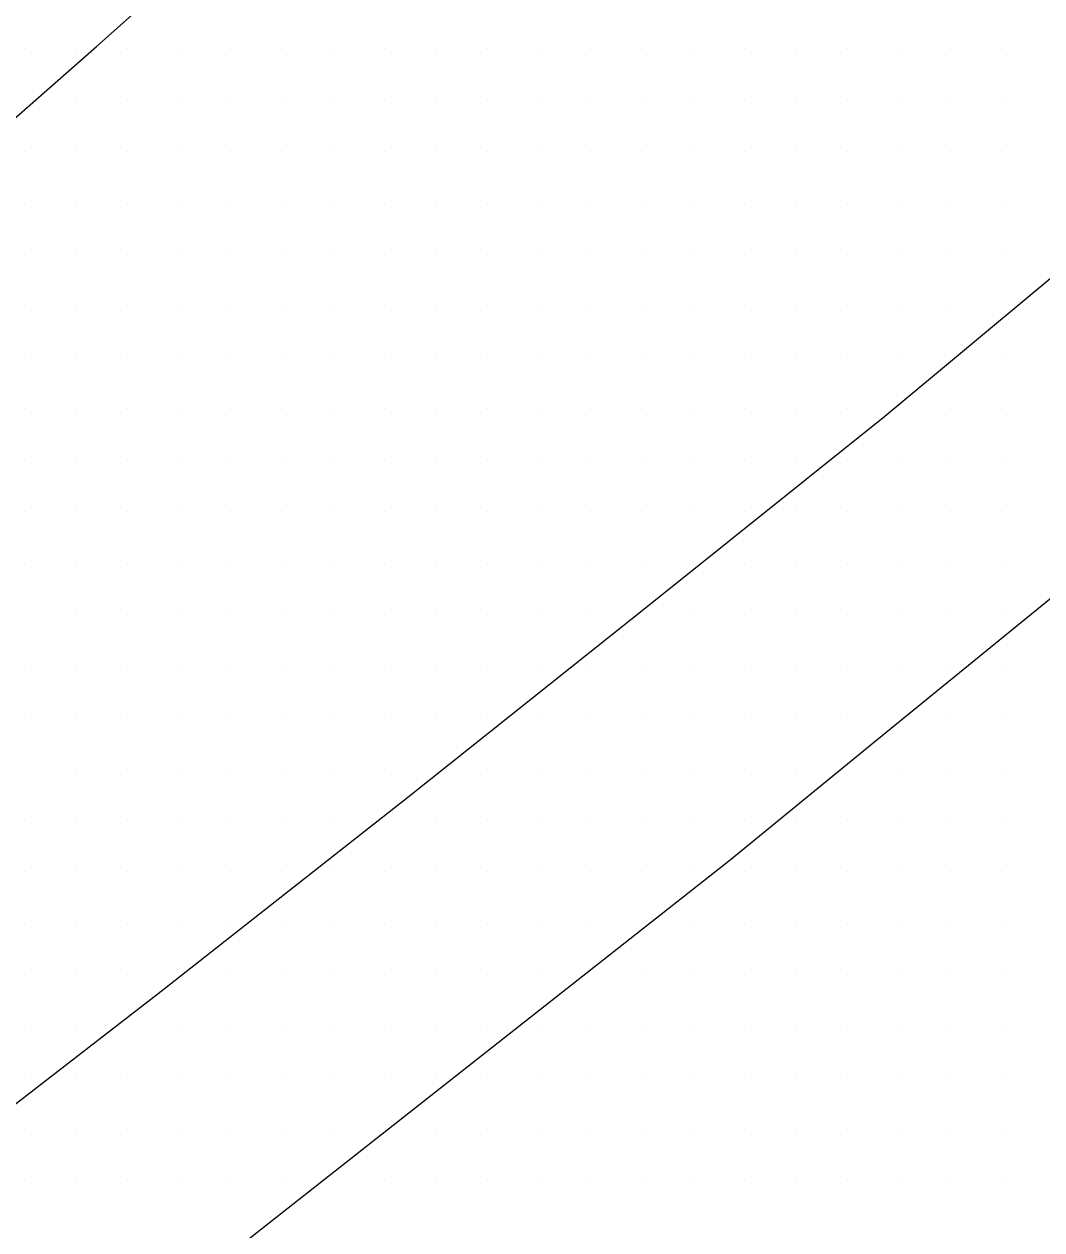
# Model space of a CAD drawing. Extents: x 1762120 to 1766775, y 709485 to 712965.
# Drawn here: x 1765808.7 to 1765858.2, y 709608.9 to 709667.4 of the extents above; entities that cross this region are included whole.
import ezdxf

# ---------------------------------------------------------------- set-up
doc = ezdxf.new("R2010")
doc.units = 0
doc.layers.add('Exist DTM Scan Elevation Point', color=7, linetype='Continuous')
doc.layers.add('Exist Roads EOT', color=7, linetype='Continuous')

msp = doc.modelspace()

# ---------------------------------------------------------------- linework, layer by layer
at = {"layer": 'Exist DTM Scan Elevation Point'}
for p, q in [((1765808.75, 709666.25), (1765808.75, 709666.25)), ((1765811.25, 709666.25), (1765811.25, 709666.25)), ((1765813.75, 709666.25), (1765813.75, 709666.25)), ((1765816.25, 709666.25), (1765816.25, 709666.25)), ((1765818.75, 709666.25), (1765818.75, 709666.25)), ((1765821.25, 709666.25), (1765821.25, 709666.25)), ((1765823.75, 709666.25), (1765823.75, 709666.25)), ((1765826.25, 709666.25), (1765826.25, 709666.25)), ((1765828.75, 709666.25), (1765828.75, 709666.25)), ((1765831.25, 709666.25), (1765831.25, 709666.25)), ((1765833.75, 709666.25), (1765833.75, 709666.25)), ((1765836.25, 709666.25), (1765836.25, 709666.25)), ((1765838.75, 709666.25), (1765838.75, 709666.25)), ((1765841.25, 709666.25), (1765841.25, 709666.25)), ((1765843.75, 709666.25), (1765843.75, 709666.25)), ((1765846.25, 709666.25), (1765846.25, 709666.25)), ((1765848.75, 709666.25), (1765848.75, 709666.25)), ((1765851.25, 709666.25), (1765851.25, 709666.25)), ((1765853.75, 709666.25), (1765853.75, 709666.25)), ((1765856.25, 709666.25), (1765856.25, 709666.25)), ((1765811.25, 709663.75), (1765811.25, 709663.75)), ((1765813.75, 709663.75), (1765813.75, 709663.75)), ((1765816.25, 709663.75), (1765816.25, 709663.75)), ((1765818.75, 709663.75), (1765818.75, 709663.75)), ((1765821.25, 709663.75), (1765821.25, 709663.75)), ((1765823.75, 709663.75), (1765823.75, 709663.75)), ((1765826.25, 709663.75), (1765826.25, 709663.75)), ((1765828.75, 709663.75), (1765828.75, 709663.75)), ((1765831.25, 709663.75), (1765831.25, 709663.75)), ((1765833.75, 709663.75), (1765833.75, 709663.75)), ((1765836.25, 709663.75), (1765836.25, 709663.75)), ((1765838.75, 709663.75), (1765838.75, 709663.75)), ((1765841.25, 709663.75), (1765841.25, 709663.75)), ((1765843.75, 709663.75), (1765843.75, 709663.75)), ((1765846.25, 709663.75), (1765846.25, 709663.75)), ((1765848.75, 709663.75), (1765848.75, 709663.75)), ((1765851.25, 709663.75), (1765851.25, 709663.75)), ((1765853.75, 709663.75), (1765853.75, 709663.75)), ((1765856.25, 709663.75), (1765856.25, 709663.75)), ((1765808.75, 709661.25), (1765808.75, 709661.25)), ((1765811.25, 709661.25), (1765811.25, 709661.25)), ((1765813.75, 709661.25), (1765813.75, 709661.25)), ((1765816.25, 709661.25), (1765816.25, 709661.25)), ((1765818.75, 709661.25), (1765818.75, 709661.25)), ((1765821.25, 709661.25), (1765821.25, 709661.25)), ((1765823.75, 709661.25), (1765823.75, 709661.25)), ((1765826.25, 709661.25), (1765826.25, 709661.25)), ((1765828.75, 709661.25), (1765828.75, 709661.25)), ((1765831.25, 709661.25), (1765831.25, 709661.25)), ((1765833.75, 709661.25), (1765833.75, 709661.25)), ((1765836.25, 709661.25), (1765836.25, 709661.25)), ((1765838.75, 709661.25), (1765838.75, 709661.25)), ((1765841.25, 709661.25), (1765841.25, 709661.25)), ((1765843.75, 709661.25), (1765843.75, 709661.25)), ((1765846.25, 709661.25), (1765846.25, 709661.25)), ((1765848.75, 709661.25), (1765848.75, 709661.25)), ((1765851.25, 709661.25), (1765851.25, 709661.25)), ((1765853.75, 709661.25), (1765853.75, 709661.25)), ((1765856.25, 709661.25), (1765856.25, 709661.25)), ((1765808.75, 709658.75), (1765808.75, 709658.75)), ((1765811.25, 709658.75), (1765811.25, 709658.75)), ((1765813.75, 709658.75), (1765813.75, 709658.75)), ((1765816.25, 709658.75), (1765816.25, 709658.75)), ((1765818.75, 709658.75), (1765818.75, 709658.75)), ((1765821.25, 709658.75), (1765821.25, 709658.75)), ((1765823.75, 709658.75), (1765823.75, 709658.75)), ((1765826.25, 709658.75), (1765826.25, 709658.75)), ((1765828.75, 709658.75), (1765828.75, 709658.75)), ((1765831.25, 709658.75), (1765831.25, 709658.75)), ((1765833.75, 709658.75), (1765833.75, 709658.75)), ((1765836.25, 709658.75), (1765836.25, 709658.75)), ((1765838.75, 709658.75), (1765838.75, 709658.75)), ((1765841.25, 709658.75), (1765841.25, 709658.75)), ((1765843.75, 709658.75), (1765843.75, 709658.75)), ((1765846.25, 709658.75), (1765846.25, 709658.75)), ((1765848.75, 709658.75), (1765848.75, 709658.75)), ((1765851.25, 709658.75), (1765851.25, 709658.75)), ((1765853.75, 709658.75), (1765853.75, 709658.75)), ((1765856.25, 709658.75), (1765856.25, 709658.75)), ((1765808.75, 709656.25), (1765808.75, 709656.25)), ((1765811.25, 709656.25), (1765811.25, 709656.25)), ((1765813.75, 709656.25), (1765813.75, 709656.25)), ((1765816.25, 709656.25), (1765816.25, 709656.25)), ((1765818.75, 709656.25), (1765818.75, 709656.25)), ((1765821.25, 709656.25), (1765821.25, 709656.25)), ((1765823.75, 709656.25), (1765823.75, 709656.25)), ((1765826.25, 709656.25), (1765826.25, 709656.25)), ((1765828.75, 709656.25), (1765828.75, 709656.25)), ((1765831.25, 709656.25), (1765831.25, 709656.25)), ((1765833.75, 709656.25), (1765833.75, 709656.25)), ((1765836.25, 709656.25), (1765836.25, 709656.25)), ((1765838.75, 709656.25), (1765838.75, 709656.25)), ((1765841.25, 709656.25), (1765841.25, 709656.25)), ((1765843.75, 709656.25), (1765843.75, 709656.25)), ((1765846.25, 709656.25), (1765846.25, 709656.25)), ((1765848.75, 709656.25), (1765848.75, 709656.25)), ((1765851.25, 709656.25), (1765851.25, 709656.25)), ((1765853.75, 709656.25), (1765853.75, 709656.25)), ((1765856.25, 709656.25), (1765856.25, 709656.25)), ((1765808.75, 709653.75), (1765808.75, 709653.75)), ((1765811.25, 709653.75), (1765811.25, 709653.75)), ((1765813.75, 709653.75), (1765813.75, 709653.75)), ((1765816.25, 709653.75), (1765816.25, 709653.75)), ((1765818.75, 709653.75), (1765818.75, 709653.75)), ((1765821.25, 709653.75), (1765821.25, 709653.75)), ((1765823.75, 709653.75), (1765823.75, 709653.75)), ((1765826.25, 709653.75), (1765826.25, 709653.75)), ((1765828.75, 709653.75), (1765828.75, 709653.75)), ((1765831.25, 709653.75), (1765831.25, 709653.75)), ((1765833.75, 709653.75), (1765833.75, 709653.75)), ((1765836.25, 709653.75), (1765836.25, 709653.75)), ((1765838.75, 709653.75), (1765838.75, 709653.75)), ((1765841.25, 709653.75), (1765841.25, 709653.75)), ((1765843.75, 709653.75), (1765843.75, 709653.75)), ((1765846.25, 709653.75), (1765846.25, 709653.75)), ((1765848.75, 709653.75), (1765848.75, 709653.75)), ((1765851.25, 709653.75), (1765851.25, 709653.75)), ((1765853.75, 709653.75), (1765853.75, 709653.75)), ((1765808.75, 709651.25), (1765808.75, 709651.25)), ((1765811.25, 709651.25), (1765811.25, 709651.25)), ((1765813.75, 709651.25), (1765813.75, 709651.25)), ((1765816.25, 709651.25), (1765816.25, 709651.25)), ((1765818.75, 709651.25), (1765818.75, 709651.25)), ((1765821.25, 709651.25), (1765821.25, 709651.25)), ((1765823.75, 709651.25), (1765823.75, 709651.25)), ((1765826.25, 709651.25), (1765826.25, 709651.25)), ((1765828.75, 709651.25), (1765828.75, 709651.25)), ((1765831.25, 709651.25), (1765831.25, 709651.25)), ((1765833.75, 709651.25), (1765833.75, 709651.25)), ((1765836.25, 709651.25), (1765836.25, 709651.25)), ((1765838.75, 709651.25), (1765838.75, 709651.25)), ((1765841.25, 709651.25), (1765841.25, 709651.25)), ((1765843.75, 709651.25), (1765843.75, 709651.25)), ((1765846.25, 709651.25), (1765846.25, 709651.25)), ((1765848.75, 709651.25), (1765848.75, 709651.25)), ((1765851.25, 709651.25), (1765851.25, 709651.25)), ((1765856.25, 709651.25), (1765856.25, 709651.25)), ((1765808.75, 709648.75), (1765808.75, 709648.75)), ((1765811.25, 709648.75), (1765811.25, 709648.75)), ((1765813.75, 709648.75), (1765813.75, 709648.75)), ((1765816.25, 709648.75), (1765816.25, 709648.75)), ((1765818.75, 709648.75), (1765818.75, 709648.75)), ((1765821.25, 709648.75), (1765821.25, 709648.75)), ((1765823.75, 709648.75), (1765823.75, 709648.75)), ((1765826.25, 709648.75), (1765826.25, 709648.75)), ((1765828.75, 709648.75), (1765828.75, 709648.75)), ((1765831.25, 709648.75), (1765831.25, 709648.75)), ((1765833.75, 709648.75), (1765833.75, 709648.75)), ((1765836.25, 709648.75), (1765836.25, 709648.75)), ((1765838.75, 709648.75), (1765838.75, 709648.75)), ((1765841.25, 709648.75), (1765841.25, 709648.75)), ((1765843.75, 709648.75), (1765843.75, 709648.75)), ((1765846.25, 709648.75), (1765846.25, 709648.75)), ((1765848.75, 709648.75), (1765848.75, 709648.75)), ((1765853.75, 709648.75), (1765853.75, 709648.75)), ((1765856.25, 709648.75), (1765856.25, 709648.75)), ((1765808.75, 709646.25), (1765808.75, 709646.25)), ((1765811.25, 709646.25), (1765811.25, 709646.25)), ((1765813.75, 709646.25), (1765813.75, 709646.25)), ((1765816.25, 709646.25), (1765816.25, 709646.25)), ((1765818.75, 709646.25), (1765818.75, 709646.25)), ((1765821.25, 709646.25), (1765821.25, 709646.25)), ((1765823.75, 709646.25), (1765823.75, 709646.25)), ((1765826.25, 709646.25), (1765826.25, 709646.25)), ((1765828.75, 709646.25), (1765828.75, 709646.25)), ((1765831.25, 709646.25), (1765831.25, 709646.25)), ((1765833.75, 709646.25), (1765833.75, 709646.25)), ((1765836.25, 709646.25), (1765836.25, 709646.25)), ((1765838.75, 709646.25), (1765838.75, 709646.25)), ((1765841.25, 709646.25), (1765841.25, 709646.25)), ((1765843.75, 709646.25), (1765843.75, 709646.25)), ((1765846.25, 709646.25), (1765846.25, 709646.25)), ((1765848.75, 709646.25), (1765848.75, 709646.25)), ((1765851.25, 709646.25), (1765851.25, 709646.25)), ((1765853.75, 709646.25), (1765853.75, 709646.25)), ((1765856.25, 709646.25), (1765856.25, 709646.25)), ((1765808.75, 709643.75), (1765808.75, 709643.75)), ((1765811.25, 709643.75), (1765811.25, 709643.75)), ((1765813.75, 709643.75), (1765813.75, 709643.75)), ((1765816.25, 709643.75), (1765816.25, 709643.75)), ((1765818.75, 709643.75), (1765818.75, 709643.75)), ((1765821.25, 709643.75), (1765821.25, 709643.75)), ((1765823.75, 709643.75), (1765823.75, 709643.75)), ((1765826.25, 709643.75), (1765826.25, 709643.75)), ((1765828.75, 709643.75), (1765828.75, 709643.75)), ((1765831.25, 709643.75), (1765831.25, 709643.75)), ((1765833.75, 709643.75), (1765833.75, 709643.75)), ((1765836.25, 709643.75), (1765836.25, 709643.75)), ((1765838.75, 709643.75), (1765838.75, 709643.75)), ((1765841.25, 709643.75), (1765841.25, 709643.75)), ((1765843.75, 709643.75), (1765843.75, 709643.75)), ((1765846.25, 709643.75), (1765846.25, 709643.75)), ((1765848.75, 709643.75), (1765848.75, 709643.75)), ((1765851.25, 709643.75), (1765851.25, 709643.75)), ((1765853.75, 709643.75), (1765853.75, 709643.75)), ((1765856.25, 709643.75), (1765856.25, 709643.75)), ((1765808.75, 709641.25), (1765808.75, 709641.25)), ((1765811.25, 709641.25), (1765811.25, 709641.25)), ((1765813.75, 709641.25), (1765813.75, 709641.25)), ((1765816.25, 709641.25), (1765816.25, 709641.25)), ((1765818.75, 709641.25), (1765818.75, 709641.25)), ((1765821.25, 709641.25), (1765821.25, 709641.25)), ((1765823.75, 709641.25), (1765823.75, 709641.25)), ((1765826.25, 709641.25), (1765826.25, 709641.25)), ((1765828.75, 709641.25), (1765828.75, 709641.25)), ((1765831.25, 709641.25), (1765831.25, 709641.25)), ((1765833.75, 709641.25), (1765833.75, 709641.25)), ((1765836.25, 709641.25), (1765836.25, 709641.25)), ((1765838.75, 709641.25), (1765838.75, 709641.25)), ((1765843.75, 709641.25), (1765843.75, 709641.25)), ((1765846.25, 709641.25), (1765846.25, 709641.25)), ((1765848.75, 709641.25), (1765848.75, 709641.25)), ((1765851.25, 709641.25), (1765851.25, 709641.25)), ((1765853.75, 709641.25), (1765853.75, 709641.25)), ((1765856.25, 709641.25), (1765856.25, 709641.25)), ((1765811.25, 709638.75), (1765811.25, 709638.75)), ((1765813.75, 709638.75), (1765813.75, 709638.75)), ((1765816.25, 709638.75), (1765816.25, 709638.75)), ((1765818.75, 709638.75), (1765818.75, 709638.75)), ((1765821.25, 709638.75), (1765821.25, 709638.75)), ((1765823.75, 709638.75), (1765823.75, 709638.75)), ((1765826.25, 709638.75), (1765826.25, 709638.75)), ((1765828.75, 709638.75), (1765828.75, 709638.75)), ((1765831.25, 709638.75), (1765831.25, 709638.75)), ((1765833.75, 709638.75), (1765833.75, 709638.75)), ((1765836.25, 709638.75), (1765836.25, 709638.75)), ((1765841.25, 709638.75), (1765841.25, 709638.75)), ((1765843.75, 709638.75), (1765843.75, 709638.75)), ((1765846.25, 709638.75), (1765846.25, 709638.75)), ((1765848.75, 709638.75), (1765848.75, 709638.75)), ((1765851.25, 709638.75), (1765851.25, 709638.75)), ((1765853.75, 709638.75), (1765853.75, 709638.75)), ((1765856.25, 709638.75), (1765856.25, 709638.75)), ((1765808.75, 709636.25), (1765808.75, 709636.25)), ((1765811.25, 709636.25), (1765811.25, 709636.25)), ((1765813.75, 709636.25), (1765813.75, 709636.25)), ((1765816.25, 709636.25), (1765816.25, 709636.25)), ((1765818.75, 709636.25), (1765818.75, 709636.25)), ((1765821.25, 709636.25), (1765821.25, 709636.25)), ((1765823.75, 709636.25), (1765823.75, 709636.25)), ((1765826.25, 709636.25), (1765826.25, 709636.25)), ((1765828.75, 709636.25), (1765828.75, 709636.25)), ((1765831.25, 709636.25), (1765831.25, 709636.25)), ((1765833.75, 709636.25), (1765833.75, 709636.25)), ((1765836.25, 709636.25), (1765836.25, 709636.25)), ((1765838.75, 709636.25), (1765838.75, 709636.25)), ((1765841.25, 709636.25), (1765841.25, 709636.25)), ((1765843.75, 709636.25), (1765843.75, 709636.25)), ((1765846.25, 709636.25), (1765846.25, 709636.25)), ((1765848.75, 709636.25), (1765848.75, 709636.25)), ((1765851.25, 709636.25), (1765851.25, 709636.25)), ((1765853.75, 709636.25), (1765853.75, 709636.25)), ((1765856.25, 709636.25), (1765856.25, 709636.25)), ((1765808.75, 709633.75), (1765808.75, 709633.75)), ((1765811.25, 709633.75), (1765811.25, 709633.75)), ((1765813.75, 709633.75), (1765813.75, 709633.75)), ((1765816.25, 709633.75), (1765816.25, 709633.75)), ((1765818.75, 709633.75), (1765818.75, 709633.75)), ((1765821.25, 709633.75), (1765821.25, 709633.75)), ((1765823.75, 709633.75), (1765823.75, 709633.75)), ((1765826.25, 709633.75), (1765826.25, 709633.75)), ((1765828.75, 709633.75), (1765828.75, 709633.75)), ((1765831.25, 709633.75), (1765831.25, 709633.75)), ((1765833.75, 709633.75), (1765833.75, 709633.75)), ((1765836.25, 709633.75), (1765836.25, 709633.75)), ((1765838.75, 709633.75), (1765838.75, 709633.75)), ((1765841.25, 709633.75), (1765841.25, 709633.75)), ((1765843.75, 709633.75), (1765843.75, 709633.75)), ((1765846.25, 709633.75), (1765846.25, 709633.75)), ((1765848.75, 709633.75), (1765848.75, 709633.75)), ((1765853.75, 709633.75), (1765853.75, 709633.75)), ((1765856.25, 709633.75), (1765856.25, 709633.75)), ((1765811.25, 709631.25), (1765811.25, 709631.25)), ((1765813.75, 709631.25), (1765813.75, 709631.25)), ((1765816.25, 709631.25), (1765816.25, 709631.25)), ((1765818.75, 709631.25), (1765818.75, 709631.25)), ((1765821.25, 709631.25), (1765821.25, 709631.25)), ((1765823.75, 709631.25), (1765823.75, 709631.25)), ((1765826.25, 709631.25), (1765826.25, 709631.25)), ((1765831.25, 709631.25), (1765831.25, 709631.25)), ((1765833.75, 709631.25), (1765833.75, 709631.25)), ((1765836.25, 709631.25), (1765836.25, 709631.25)), ((1765838.75, 709631.25), (1765838.75, 709631.25)), ((1765841.25, 709631.25), (1765841.25, 709631.25)), ((1765843.75, 709631.25), (1765843.75, 709631.25)), ((1765846.25, 709631.25), (1765846.25, 709631.25)), ((1765851.25, 709631.25), (1765851.25, 709631.25)), ((1765853.75, 709631.25), (1765853.75, 709631.25)), ((1765856.25, 709631.25), (1765856.25, 709631.25)), ((1765808.75, 709628.75), (1765808.75, 709628.75)), ((1765811.25, 709628.75), (1765811.25, 709628.75)), ((1765813.75, 709628.75), (1765813.75, 709628.75)), ((1765816.25, 709628.75), (1765816.25, 709628.75)), ((1765818.75, 709628.75), (1765818.75, 709628.75)), ((1765821.25, 709628.75), (1765821.25, 709628.75)), ((1765823.75, 709628.75), (1765823.75, 709628.75)), ((1765828.75, 709628.75), (1765828.75, 709628.75)), ((1765831.25, 709628.75), (1765831.25, 709628.75)), ((1765833.75, 709628.75), (1765833.75, 709628.75)), ((1765836.25, 709628.75), (1765836.25, 709628.75)), ((1765838.75, 709628.75), (1765838.75, 709628.75)), ((1765841.25, 709628.75), (1765841.25, 709628.75)), ((1765843.75, 709628.75), (1765843.75, 709628.75)), ((1765846.25, 709628.75), (1765846.25, 709628.75)), ((1765848.75, 709628.75), (1765848.75, 709628.75)), ((1765851.25, 709628.75), (1765851.25, 709628.75)), ((1765853.75, 709628.75), (1765853.75, 709628.75)), ((1765856.25, 709628.75), (1765856.25, 709628.75)), ((1765808.75, 709626.25), (1765808.75, 709626.25)), ((1765811.25, 709626.25), (1765811.25, 709626.25)), ((1765813.75, 709626.25), (1765813.75, 709626.25)), ((1765816.25, 709626.25), (1765816.25, 709626.25)), ((1765818.75, 709626.25), (1765818.75, 709626.25)), ((1765821.25, 709626.25), (1765821.25, 709626.25)), ((1765823.75, 709626.25), (1765823.75, 709626.25)), ((1765826.25, 709626.25), (1765826.25, 709626.25)), ((1765828.75, 709626.25), (1765828.75, 709626.25)), ((1765831.25, 709626.25), (1765831.25, 709626.25)), ((1765833.75, 709626.25), (1765833.75, 709626.25)), ((1765836.25, 709626.25), (1765836.25, 709626.25)), ((1765838.75, 709626.25), (1765838.75, 709626.25)), ((1765841.25, 709626.25), (1765841.25, 709626.25)), ((1765843.75, 709626.25), (1765843.75, 709626.25)), ((1765846.25, 709626.25), (1765846.25, 709626.25)), ((1765848.75, 709626.25), (1765848.75, 709626.25)), ((1765851.25, 709626.25), (1765851.25, 709626.25)), ((1765853.75, 709626.25), (1765853.75, 709626.25)), ((1765856.25, 709626.25), (1765856.25, 709626.25)), ((1765808.75, 709623.75), (1765808.75, 709623.75)), ((1765811.25, 709623.75), (1765811.25, 709623.75)), ((1765813.75, 709623.75), (1765813.75, 709623.75)), ((1765816.25, 709623.75), (1765816.25, 709623.75)), ((1765818.75, 709623.75), (1765818.75, 709623.75)), ((1765821.25, 709623.75), (1765821.25, 709623.75)), ((1765823.75, 709623.75), (1765823.75, 709623.75)), ((1765826.25, 709623.75), (1765826.25, 709623.75)), ((1765828.75, 709623.75), (1765828.75, 709623.75)), ((1765831.25, 709623.75), (1765831.25, 709623.75)), ((1765833.75, 709623.75), (1765833.75, 709623.75)), ((1765836.25, 709623.75), (1765836.25, 709623.75)), ((1765841.25, 709623.75), (1765841.25, 709623.75)), ((1765843.75, 709623.75), (1765843.75, 709623.75)), ((1765846.25, 709623.75), (1765846.25, 709623.75)), ((1765848.75, 709623.75), (1765848.75, 709623.75)), ((1765851.25, 709623.75), (1765851.25, 709623.75)), ((1765853.75, 709623.75), (1765853.75, 709623.75)), ((1765856.25, 709623.75), (1765856.25, 709623.75)), ((1765808.75, 709621.25), (1765808.75, 709621.25)), ((1765811.25, 709621.25), (1765811.25, 709621.25)), ((1765813.75, 709621.25), (1765813.75, 709621.25)), ((1765818.75, 709621.25), (1765818.75, 709621.25)), ((1765821.25, 709621.25), (1765821.25, 709621.25)), ((1765823.75, 709621.25), (1765823.75, 709621.25)), ((1765826.25, 709621.25), (1765826.25, 709621.25)), ((1765828.75, 709621.25), (1765828.75, 709621.25)), ((1765831.25, 709621.25), (1765831.25, 709621.25)), ((1765833.75, 709621.25), (1765833.75, 709621.25)), ((1765838.75, 709621.25), (1765838.75, 709621.25)), ((1765841.25, 709621.25), (1765841.25, 709621.25)), ((1765843.75, 709621.25), (1765843.75, 709621.25)), ((1765846.25, 709621.25), (1765846.25, 709621.25)), ((1765848.75, 709621.25), (1765848.75, 709621.25)), ((1765851.25, 709621.25), (1765851.25, 709621.25)), ((1765853.75, 709621.25), (1765853.75, 709621.25)), ((1765856.25, 709621.25), (1765856.25, 709621.25)), ((1765808.75, 709618.75), (1765808.75, 709618.75)), ((1765811.25, 709618.75), (1765811.25, 709618.75)), ((1765816.25, 709618.75), (1765816.25, 709618.75)), ((1765818.75, 709618.75), (1765818.75, 709618.75)), ((1765821.25, 709618.75), (1765821.25, 709618.75)), ((1765823.75, 709618.75), (1765823.75, 709618.75)), ((1765826.25, 709618.75), (1765826.25, 709618.75)), ((1765828.75, 709618.75), (1765828.75, 709618.75)), ((1765831.25, 709618.75), (1765831.25, 709618.75)), ((1765833.75, 709618.75), (1765833.75, 709618.75)), ((1765836.25, 709618.75), (1765836.25, 709618.75)), ((1765838.75, 709618.75), (1765838.75, 709618.75)), ((1765841.25, 709618.75), (1765841.25, 709618.75)), ((1765843.75, 709618.75), (1765843.75, 709618.75)), ((1765846.25, 709618.75), (1765846.25, 709618.75)), ((1765848.75, 709618.75), (1765848.75, 709618.75)), ((1765851.25, 709618.75), (1765851.25, 709618.75)), ((1765853.75, 709618.75), (1765853.75, 709618.75)), ((1765856.25, 709618.75), (1765856.25, 709618.75)), ((1765808.75, 709616.25), (1765808.75, 709616.25)), ((1765811.25, 709616.25), (1765811.25, 709616.25)), ((1765813.75, 709616.25), (1765813.75, 709616.25)), ((1765816.25, 709616.25), (1765816.25, 709616.25)), ((1765818.75, 709616.25), (1765818.75, 709616.25)), ((1765821.25, 709616.25), (1765821.25, 709616.25)), ((1765823.75, 709616.25), (1765823.75, 709616.25)), ((1765826.25, 709616.25), (1765826.25, 709616.25)), ((1765828.75, 709616.25), (1765828.75, 709616.25)), ((1765831.25, 709616.25), (1765831.25, 709616.25)), ((1765833.75, 709616.25), (1765833.75, 709616.25)), ((1765836.25, 709616.25), (1765836.25, 709616.25)), ((1765838.75, 709616.25), (1765838.75, 709616.25)), ((1765841.25, 709616.25), (1765841.25, 709616.25)), ((1765843.75, 709616.25), (1765843.75, 709616.25)), ((1765846.25, 709616.25), (1765846.25, 709616.25)), ((1765848.75, 709616.25), (1765848.75, 709616.25)), ((1765851.25, 709616.25), (1765851.25, 709616.25)), ((1765853.75, 709616.25), (1765853.75, 709616.25)), ((1765856.25, 709616.25), (1765856.25, 709616.25)), ((1765808.75, 709613.75), (1765808.75, 709613.75)), ((1765811.25, 709613.75), (1765811.25, 709613.75)), ((1765813.75, 709613.75), (1765813.75, 709613.75)), ((1765816.25, 709613.75), (1765816.25, 709613.75)), ((1765818.75, 709613.75), (1765818.75, 709613.75)), ((1765821.25, 709613.75), (1765821.25, 709613.75)), ((1765823.75, 709613.75), (1765823.75, 709613.75)), ((1765828.75, 709613.75), (1765828.75, 709613.75)), ((1765831.25, 709613.75), (1765831.25, 709613.75)), ((1765833.75, 709613.75), (1765833.75, 709613.75)), ((1765836.25, 709613.75), (1765836.25, 709613.75)), ((1765838.75, 709613.75), (1765838.75, 709613.75)), ((1765841.25, 709613.75), (1765841.25, 709613.75)), ((1765843.75, 709613.75), (1765843.75, 709613.75)), ((1765846.25, 709613.75), (1765846.25, 709613.75)), ((1765848.75, 709613.75), (1765848.75, 709613.75)), ((1765851.25, 709613.75), (1765851.25, 709613.75)), ((1765853.75, 709613.75), (1765853.75, 709613.75)), ((1765856.25, 709613.75), (1765856.25, 709613.75)), ((1765808.75, 709611.25), (1765808.75, 709611.25)), ((1765811.25, 709611.25), (1765811.25, 709611.25)), ((1765813.75, 709611.25), (1765813.75, 709611.25)), ((1765816.25, 709611.25), (1765816.25, 709611.25)), ((1765818.75, 709611.25), (1765818.75, 709611.25)), ((1765821.25, 709611.25), (1765821.25, 709611.25)), ((1765826.25, 709611.25), (1765826.25, 709611.25)), ((1765828.75, 709611.25), (1765828.75, 709611.25)), ((1765831.25, 709611.25), (1765831.25, 709611.25)), ((1765833.75, 709611.25), (1765833.75, 709611.25)), ((1765836.25, 709611.25), (1765836.25, 709611.25)), ((1765838.75, 709611.25), (1765838.75, 709611.25)), ((1765841.25, 709611.25), (1765841.25, 709611.25)), ((1765843.75, 709611.25), (1765843.75, 709611.25)), ((1765846.25, 709611.25), (1765846.25, 709611.25)), ((1765848.75, 709611.25), (1765848.75, 709611.25)), ((1765851.25, 709611.25), (1765851.25, 709611.25)), ((1765853.75, 709611.25), (1765853.75, 709611.25)), ((1765856.25, 709611.25), (1765856.25, 709611.25))]:
    msp.add_line(p, q, dxfattribs=at)
at = {"layer": 'Exist Roads EOT'}
for points in [[(1765751.159, 709613.197), (1765752.017, 709613.922), (1765775.135, 709633.781), (1765782.428, 709640.158), (1765805.514, 709660.464), (1765812.238, 709666.359), (1765834.794, 709686.403), (1765841.689, 709692.577), (1765864.596, 709713.332)], [(1765773.149, 709587.484), (1765777.128, 709590.561), (1765792.168, 709602.316), (1765803.673, 709611.402), (1765815.39, 709620.449), (1765827.377, 709629.884), (1765839.177, 709639.283), (1765850.559, 709648.395), (1765862.184, 709658.073)], [(1765780.576, 709577.883), (1765787.885, 709583.651), (1765812.839, 709603.112), (1765819.496, 709608.311), (1765843.042, 709626.842), (1765850.171, 709632.674), (1765873.163, 709651.388)]]:
    msp.add_lwpolyline(points, dxfattribs=at)

doc.saveas('drawing.dxf')
